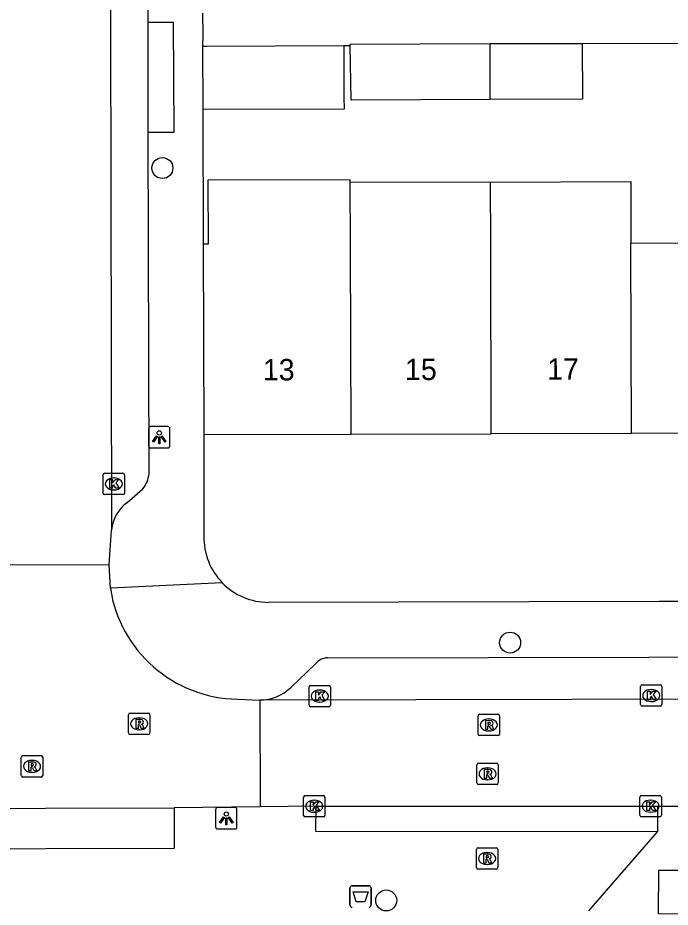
# Model space of a CAD drawing. Extents: x 160732 to 162105, y 387428 to 388479.
# Drawn here: x 161366.25 to 161396.74, y 387899.7 to 387941.22 of the extents above; entities that cross this region are included whole.
import ezdxf

# ---------------------------------------------------------------- set-up
doc = ezdxf.new("R2010")
doc.units = 0
for name, color, linetype in [('IMGEO_Afvalbak', 7, 'Continuous'), ('IMGEO_Boom', 7, 'Continuous'), ('IMGEO_Kolk', 7, 'Continuous'), ('IMGEO_Lichtpunt', 7, 'Continuous'), ('IMGEO_Pand', 7, 'Continuous'), ('IMGEO_Pand_nummerreeks', 7, 'Continuous'), ('IMGEO_Rijbaan_lokaal_open', 7, 'Continuous'), ('IMGEO_Rioolput', 7, 'Continuous'), ('IMGEO_Voetpad_open', 7, 'Continuous')]:
    doc.layers.add(name, color=color, linetype=linetype)

msp = doc.modelspace()

# ---------------------------------------------------------------- linework, layer by layer
at = {"layer": 'IMGEO_Afvalbak'}
for p, q in [((161381.775, 387899.795), (161381.775, 387900.595)), ((161381.775, 387900.595), (161381.775, 387899.795)), ((161381.875, 387900.695), (161382.665, 387900.695)), ((161382.665, 387900.695), (161381.875, 387900.695)), ((161382.765, 387900.595), (161382.765, 387899.795)), ((161382.765, 387899.795), (161382.765, 387900.595))]:
    msp.add_line(p, q, dxfattribs=at)
msp.add_lwpolyline([(161381.918, 387900.409), (161382.622, 387900.409), (161382.473, 387899.939), (161382.067, 387899.939), (161381.918, 387900.409)], dxfattribs=at)
for centre, start, end in [((161381.875, 387900.595), 90, 180), ((161381.875, 387900.595), 90, 180), ((161382.665, 387900.595), 0, 90), ((161382.665, 387900.595), 360, 90), ((161381.875, 387899.795), 180, 270), ((161381.875, 387899.795), 180, 270), ((161382.665, 387899.795), 270, 0), ((161382.665, 387899.795), 270, 0)]:
    msp.add_arc(centre, 0.1, start, end, dxfattribs=at)
at = {"layer": 'IMGEO_Boom'}
for centre in [(161373.009, 387934.21), (161389.259, 387912.05), (161383.47, 387900.013)]:
    msp.add_circle(centre, 0.489, dxfattribs=at)
at = {"layer": 'IMGEO_Kolk'}
for p, q in [((161370.241, 387919.033), (161370.241, 387919.885)), ((161370.316, 387919.959), (161371.168, 387919.959)), ((161370.729, 387919.739), (161370.754, 387919.739)), ((161371.242, 387919.885), (161371.242, 387919.033)), ((161371.168, 387918.959), (161370.316, 387918.959)), ((161370.752, 387919.179), (161370.727, 387919.179)), ((161379.863, 387909.127), (161379.863, 387909.979)), ((161379.938, 387910.053), (161380.79, 387910.053)), ((161380.351, 387909.833), (161380.376, 387909.833)), ((161380.864, 387909.979), (161380.864, 387909.127)), ((161395.354, 387909.153), (161395.354, 387910.005)), ((161395.429, 387910.079), (161396.281, 387910.079)), ((161395.842, 387909.859), (161395.867, 387909.859)), ((161396.355, 387910.005), (161396.355, 387909.153)), ((161395.865, 387909.299), (161395.84, 387909.299)), ((161380.79, 387909.053), (161379.938, 387909.053)), ((161380.374, 387909.273), (161380.349, 387909.273)), ((161396.281, 387909.079), (161395.429, 387909.079)), ((161379.605, 387903.983), (161379.605, 387904.835)), ((161379.68, 387904.909), (161380.532, 387904.909)), ((161380.606, 387904.835), (161380.606, 387903.983)), ((161395.325, 387903.986), (161395.325, 387904.838)), ((161395.4, 387904.912), (161396.252, 387904.912)), ((161396.326, 387904.838), (161396.326, 387903.986)), ((161380.093, 387904.689), (161380.118, 387904.689)), ((161395.813, 387904.692), (161395.838, 387904.692)), ((161380.532, 387903.909), (161379.68, 387903.909)), ((161380.116, 387904.129), (161380.091, 387904.129)), ((161396.252, 387903.912), (161395.4, 387903.912)), ((161395.836, 387904.132), (161395.811, 387904.132))]:
    msp.add_line(p, q, dxfattribs=at)
for points in [[(161370.241, 387919.033), (161370.241, 387919.885)], [(161370.316, 387919.959), (161371.168, 387919.959)], [(161371.242, 387919.885), (161371.242, 387919.033)], [(161370.562, 387919.659), (161370.685, 387919.659), (161370.685, 387919.508), (161370.815, 387919.659), (161370.979, 387919.659), (161370.833, 387919.508), (161370.986, 387919.259), (161370.834, 387919.259), (161370.749, 387919.423), (161370.685, 387919.356), (161370.685, 387919.259), (161370.562, 387919.259), (161370.562, 387919.659)], [(161371.168, 387918.959), (161370.316, 387918.959)], [(161379.863, 387909.127), (161379.863, 387909.979)], [(161379.938, 387910.053), (161380.79, 387910.053)], [(161380.184, 387909.753), (161380.307, 387909.753), (161380.307, 387909.602), (161380.437, 387909.753), (161380.601, 387909.753), (161380.455, 387909.602), (161380.608, 387909.353), (161380.456, 387909.353), (161380.371, 387909.517), (161380.307, 387909.45), (161380.307, 387909.353), (161380.184, 387909.353), (161380.184, 387909.753)], [(161380.864, 387909.979), (161380.864, 387909.127)], [(161395.354, 387909.153), (161395.354, 387910.005)], [(161395.429, 387910.079), (161396.281, 387910.079)], [(161395.675, 387909.779), (161395.798, 387909.779), (161395.798, 387909.628), (161395.928, 387909.779), (161396.092, 387909.779), (161395.946, 387909.628), (161396.099, 387909.379), (161395.947, 387909.379), (161395.862, 387909.543), (161395.798, 387909.476), (161395.798, 387909.379), (161395.675, 387909.379), (161395.675, 387909.779)], [(161396.355, 387910.005), (161396.355, 387909.153)], [(161380.79, 387909.053), (161379.938, 387909.053)], [(161396.281, 387909.079), (161395.429, 387909.079)], [(161379.605, 387903.983), (161379.605, 387904.835)], [(161379.68, 387904.909), (161380.532, 387904.909)], [(161380.606, 387904.835), (161380.606, 387903.983)], [(161395.325, 387903.986), (161395.325, 387904.838)], [(161395.4, 387904.912), (161396.252, 387904.912)], [(161396.326, 387904.838), (161396.326, 387903.986)], [(161379.926, 387904.609), (161380.049, 387904.609), (161380.049, 387904.458), (161380.179, 387904.609), (161380.343, 387904.609), (161380.197, 387904.458), (161380.35, 387904.209), (161380.198, 387904.209), (161380.113, 387904.373), (161380.049, 387904.306), (161380.049, 387904.209), (161379.926, 387904.209), (161379.926, 387904.609)], [(161395.646, 387904.612), (161395.769, 387904.612), (161395.769, 387904.461), (161395.899, 387904.612), (161396.063, 387904.612), (161395.917, 387904.461), (161396.07, 387904.212), (161395.918, 387904.212), (161395.833, 387904.376), (161395.769, 387904.309), (161395.769, 387904.212), (161395.646, 387904.212), (161395.646, 387904.612)], [(161380.532, 387903.909), (161379.68, 387903.909)], [(161396.252, 387903.912), (161395.4, 387903.912)]]:
    msp.add_lwpolyline(points, dxfattribs=at)
for centre, start, end in [((161370.318, 387919.883), 91.552, 178.448), ((161370.318, 387919.883), 91.552, 178.448), ((161371.166, 387919.883), 1.552, 88.448), ((161371.166, 387919.883), 1.552, 88.448), ((161370.318, 387919.035), 181.552, 268.448), ((161370.318, 387919.035), 181.552, 268.448), ((161371.166, 387919.035), 271.552, 358.448), ((161371.166, 387919.035), 271.552, 358.448), ((161379.94, 387909.977), 91.552, 178.448), ((161379.94, 387909.977), 91.552, 178.448), ((161380.788, 387909.977), 1.552, 88.448), ((161380.788, 387909.977), 1.552, 88.448), ((161395.431, 387910.003), 91.552, 178.448), ((161395.431, 387910.003), 91.552, 178.448), ((161396.279, 387910.003), 1.552, 88.448), ((161396.279, 387910.003), 1.552, 88.448), ((161379.94, 387909.129), 181.552, 268.448), ((161379.94, 387909.129), 181.552, 268.448), ((161380.788, 387909.129), 271.552, 358.448), ((161380.788, 387909.129), 271.552, 358.448), ((161395.431, 387909.155), 181.552, 268.448), ((161395.431, 387909.155), 181.552, 268.448), ((161396.279, 387909.155), 271.552, 358.448), ((161396.279, 387909.155), 271.552, 358.448), ((161379.682, 387904.833), 91.552, 178.448), ((161379.682, 387904.833), 91.552, 178.448), ((161380.53, 387904.833), 1.552, 88.448), ((161380.53, 387904.833), 1.552, 88.448), ((161395.402, 387904.836), 91.552, 178.448), ((161395.402, 387904.836), 91.552, 178.448), ((161396.25, 387904.836), 1.552, 88.448), ((161396.25, 387904.836), 1.552, 88.448), ((161379.682, 387903.985), 181.552, 268.448), ((161379.682, 387903.985), 181.552, 268.448), ((161380.53, 387903.985), 271.552, 358.448), ((161380.53, 387903.985), 271.552, 358.448), ((161395.402, 387903.988), 181.552, 268.448), ((161395.402, 387903.988), 181.552, 268.448), ((161396.25, 387903.988), 271.552, 358.448), ((161396.25, 387903.988), 271.552, 358.448)]:
    msp.add_arc(centre, 0.0765, start, end, dxfattribs=at)
for centre, major_axis, ratio, start_param, end_param in [((161370.728, 387919.459), (-0.387, 0.002), 0.722429, 4.712389, 7.853982), ((161370.753, 387919.459), (-0.39, 0.002), 0.717154, 1.570796, 4.712389), ((161380.35, 387909.553), (-0.387, 0.002), 0.722429, 4.712389, 7.853982), ((161380.375, 387909.553), (-0.39, 0.002), 0.717154, 1.570796, 4.712389), ((161395.841, 387909.579), (-0.387, 0.002), 0.722429, 4.712389, 7.853982), ((161395.866, 387909.579), (-0.39, 0.002), 0.717154, 1.570796, 4.712389), ((161380.092, 387904.409), (-0.387, 0.002), 0.722429, 4.712389, 7.853982), ((161380.117, 387904.409), (-0.39, 0.002), 0.717154, 1.570796, 4.712389), ((161395.812, 387904.412), (-0.387, 0.002), 0.722429, 4.712389, 7.853982), ((161395.837, 387904.412), (-0.39, 0.002), 0.717154, 1.570796, 4.712389)]:
    msp.add_ellipse(centre, major_axis=major_axis, ratio=ratio, start_param=start_param, end_param=end_param, dxfattribs=at)
at = {"layer": 'IMGEO_Lichtpunt'}
for p, q in [((161372.365, 387922.043), (161372.365, 387921.236)), ((161372.365, 387922.043), (161372.365, 387921.236)), ((161373.267, 387922.138), (161372.459, 387922.138)), ((161373.267, 387922.138), (161372.459, 387922.138)), ((161373.361, 387921.236), (161373.361, 387922.043)), ((161373.361, 387921.236), (161373.361, 387922.043)), ((161372.459, 387921.142), (161373.267, 387921.142)), ((161372.459, 387921.142), (161373.267, 387921.142)), ((161376.401, 387904.344), (161375.593, 387904.344)), ((161376.401, 387904.344), (161375.593, 387904.344)), ((161375.499, 387904.249), (161375.499, 387903.442)), ((161375.499, 387904.249), (161375.499, 387903.442)), ((161376.495, 387903.442), (161376.495, 387904.249)), ((161376.495, 387903.442), (161376.495, 387904.249)), ((161375.593, 387903.348), (161376.401, 387903.348)), ((161375.593, 387903.348), (161376.401, 387903.348))]:
    msp.add_line(p, q, dxfattribs=at)
for points in [[(161372.739, 387921.707), (161372.778, 387921.679), (161372.59, 387921.417), (161372.552, 387921.444), (161372.739, 387921.707)], [(161372.841, 387921.659), (161372.888, 387921.659), (161372.888, 387921.337), (161372.841, 387921.337), (161372.841, 387921.659)], [(161372.951, 387921.679), (161372.989, 387921.706), (161373.176, 387921.444), (161373.137, 387921.416), (161372.951, 387921.679)], [(161375.873, 387903.913), (161375.912, 387903.885), (161375.724, 387903.623), (161375.686, 387903.65), (161375.873, 387903.913)], [(161376.085, 387903.885), (161376.123, 387903.912), (161376.31, 387903.65), (161376.271, 387903.622), (161376.085, 387903.885)], [(161375.975, 387903.865), (161376.022, 387903.865), (161376.022, 387903.543), (161375.975, 387903.543), (161375.975, 387903.865)]]:
    msp.add_lwpolyline(points, dxfattribs=at)
for centre in [(161372.864, 387921.841), (161375.998, 387904.047)]:
    msp.add_circle(centre, 0.0994, dxfattribs=at)
for centre, start, end in [((161372.459, 387922.043), 90, 180), ((161372.459, 387922.043), 90, 180), ((161373.267, 387922.043), 0, 90), ((161373.267, 387922.043), 0, 90), ((161372.459, 387921.236), 180, 270), ((161372.459, 387921.236), 180, 270), ((161373.267, 387921.236), 270, 0), ((161373.267, 387921.236), 270, 360), ((161375.593, 387904.249), 90, 180), ((161375.593, 387904.249), 90, 180), ((161376.401, 387904.249), 0, 90), ((161376.401, 387904.249), 0, 90), ((161375.593, 387903.442), 180, 270), ((161375.593, 387903.442), 180, 270), ((161376.401, 387903.442), 270, 0), ((161376.401, 387903.442), 270, 360)]:
    msp.add_arc(centre, 0.0946, start, end, dxfattribs=at)
at = {"layer": 'IMGEO_Pand'}
for points in [[(161388.322, 387940.018), (161392.625, 387940.032)], [(161392.625, 387940.032), (161392.634, 387937.418), (161388.33, 387937.404)], [(161374.891, 387939.898), (161375.086, 387939.899), (161381.486, 387939.925)], [(161374.891, 387939.898), (161374.902, 387936.936)], [(161381.486, 387939.925), (161381.495, 387937.516), (161381.497, 387936.963), (161374.902, 387936.936)], [(161381.784, 387939.93), (161381.783, 387939.996), (161388.322, 387940.018)], [(161388.33, 387937.404), (161381.826, 387937.382), (161381.784, 387939.93)], [(161388.33, 387937.404), (161388.322, 387940.018)], [(161381.788, 387933.54), (161381.788, 387933.666), (161375.135, 387933.648), (161375.144, 387930.649), (161374.918, 387930.648)], [(161388.343, 387933.557), (161381.788, 387933.54)], [(161381.824, 387921.781), (161381.797, 387930.535), (161381.797, 387930.666), (161381.788, 387933.54)], [(161388.343, 387933.557), (161394.897, 387933.574), (161394.905, 387930.7)], [(161388.378, 387921.798), (161388.351, 387930.555), (161388.351, 387930.683), (161388.343, 387933.557)], [(161374.918, 387930.648), (161374.941, 387921.763)], [(161394.905, 387930.7), (161401.459, 387930.717)], [(161394.932, 387921.815), (161394.905, 387930.575), (161394.905, 387930.7)], [(161374.941, 387921.763), (161381.824, 387921.781)], [(161381.824, 387921.781), (161388.378, 387921.798)], [(161394.932, 387921.815), (161388.378, 387921.798)], [(161401.486, 387921.832), (161394.932, 387921.815)], [(161398.937, 387899.141), (161398.757, 387899.142), (161398.759, 387899.362), (161396.189, 387899.383), (161396.205, 387901.431), (161398.775, 387901.422), (161398.776, 387901.642), (161398.956, 387901.641), (161398.937, 387899.141)]]:
    msp.add_lwpolyline(points, dxfattribs=at)
at = {"layer": 'IMGEO_Rijbaan_lokaal_open'}
for points in [[(161370.332, 388067.616), (161370.627, 387917.302)], [(161370.516, 387915.68), (161370.627, 387917.302)], [(161370.516, 387915.68), (161365.581, 387915.665)], [(161370.579, 387914.598), (161370.516, 387915.68)], [(161376.517, 387909.409), (161377.562, 387909.37)], [(161421.301, 387909.451), (161377.562, 387909.37)], [(161377.562, 387909.37), (161377.587, 387904.377)], [(161361.516, 387904.309), (161373.56, 387904.331)], [(161377.587, 387904.377), (161373.56, 387904.331)], [(161380.189, 387904.41), (161377.587, 387904.377)], [(161380.189, 387904.41), (161396.147, 387904.412)], [(161396.147, 387904.412), (161400.984, 387904.413)]]:
    msp.add_lwpolyline(points, dxfattribs=at)
msp.add_arc((161376.617, 387915.516), 6.108, 188.6417, 269.0602, dxfattribs=at)
at = {"layer": 'IMGEO_Rioolput'}
for p, q in [((161371.426, 387907.833), (161371.426, 387908.685)), ((161371.501, 387908.759), (161372.353, 387908.759)), ((161371.914, 387908.539), (161371.939, 387908.539)), ((161372.427, 387908.685), (161372.427, 387907.833)), ((161387.764, 387907.78), (161387.764, 387908.632)), ((161387.839, 387908.706), (161388.691, 387908.706)), ((161388.252, 387908.486), (161388.277, 387908.486)), ((161388.765, 387908.632), (161388.765, 387907.78)), ((161372.353, 387907.759), (161371.501, 387907.759)), ((161371.937, 387907.979), (161371.912, 387907.979)), ((161388.691, 387907.706), (161387.839, 387907.706)), ((161388.275, 387907.926), (161388.25, 387907.926)), ((161366.419, 387905.847), (161366.419, 387906.699)), ((161366.494, 387906.773), (161367.346, 387906.773)), ((161366.907, 387906.553), (161366.932, 387906.553)), ((161367.42, 387906.699), (161367.42, 387905.847)), ((161387.78, 387906.423), (161388.632, 387906.423)), ((161366.93, 387905.993), (161366.905, 387905.993)), ((161387.705, 387905.497), (161387.705, 387906.349)), ((161388.193, 387906.203), (161388.218, 387906.203)), ((161388.706, 387906.349), (161388.706, 387905.497)), ((161367.346, 387905.773), (161366.494, 387905.773)), ((161388.216, 387905.643), (161388.191, 387905.643)), ((161388.632, 387905.423), (161387.78, 387905.423)), ((161387.682, 387901.545), (161387.682, 387902.397)), ((161387.757, 387902.471), (161388.609, 387902.471)), ((161388.17, 387902.251), (161388.195, 387902.251)), ((161388.683, 387902.397), (161388.683, 387901.545)), ((161388.609, 387901.471), (161387.757, 387901.471)), ((161388.193, 387901.691), (161388.168, 387901.691))]:
    msp.add_line(p, q, dxfattribs=at)
for points in [[(161371.426, 387907.833), (161371.426, 387908.685)], [(161371.501, 387908.759), (161372.353, 387908.759)], [(161372.015, 387908.457), (161371.763, 387908.459), (161371.763, 387908.059)], [(161372.427, 387908.685), (161372.427, 387907.833)], [(161387.764, 387907.78), (161387.764, 387908.632)], [(161387.839, 387908.706), (161388.691, 387908.706)], [(161388.765, 387908.632), (161388.765, 387907.78)], [(161371.763, 387908.059), (161371.887, 387908.059), (161371.887, 387908.221), (161371.898, 387908.221)], [(161371.941, 387908.378), (161371.887, 387908.378), (161371.887, 387908.297)], [(161371.887, 387908.297), (161371.939, 387908.297)], [(161371.945, 387908.192), (161372.016, 387908.059), (161372.156, 387908.059), (161372.091, 387908.185)], [(161388.353, 387908.404), (161388.101, 387908.406), (161388.101, 387908.006)], [(161388.101, 387908.006), (161388.225, 387908.006), (161388.225, 387908.168), (161388.236, 387908.168)], [(161388.279, 387908.325), (161388.225, 387908.325), (161388.225, 387908.244)], [(161388.225, 387908.244), (161388.277, 387908.244)], [(161388.283, 387908.139), (161388.354, 387908.006), (161388.494, 387908.006), (161388.429, 387908.132)], [(161372.353, 387907.759), (161371.501, 387907.759)], [(161388.691, 387907.706), (161387.839, 387907.706)], [(161366.419, 387905.847), (161366.419, 387906.699)], [(161366.494, 387906.773), (161367.346, 387906.773)], [(161367.008, 387906.471), (161366.756, 387906.473), (161366.756, 387906.073)], [(161366.934, 387906.392), (161366.88, 387906.392), (161366.88, 387906.311)], [(161367.42, 387906.699), (161367.42, 387905.847)], [(161387.78, 387906.423), (161388.632, 387906.423)], [(161366.756, 387906.073), (161366.88, 387906.073), (161366.88, 387906.235), (161366.891, 387906.235)], [(161366.88, 387906.311), (161366.932, 387906.311)], [(161366.938, 387906.206), (161367.009, 387906.073), (161367.149, 387906.073), (161367.084, 387906.199)], [(161387.705, 387905.497), (161387.705, 387906.349)], [(161388.294, 387906.121), (161388.042, 387906.123), (161388.042, 387905.723)], [(161388.22, 387906.042), (161388.166, 387906.042), (161388.166, 387905.961)], [(161388.706, 387906.349), (161388.706, 387905.497)], [(161367.346, 387905.773), (161366.494, 387905.773)], [(161388.042, 387905.723), (161388.166, 387905.723), (161388.166, 387905.885), (161388.177, 387905.885)], [(161388.166, 387905.961), (161388.218, 387905.961)], [(161388.224, 387905.856), (161388.295, 387905.723), (161388.435, 387905.723), (161388.37, 387905.849)], [(161388.632, 387905.423), (161387.78, 387905.423)], [(161387.682, 387901.545), (161387.682, 387902.397)], [(161387.757, 387902.471), (161388.609, 387902.471)], [(161388.683, 387902.397), (161388.683, 387901.545)], [(161388.271, 387902.169), (161388.019, 387902.171), (161388.019, 387901.771)], [(161388.019, 387901.771), (161388.143, 387901.771), (161388.143, 387901.933), (161388.154, 387901.933)], [(161388.197, 387902.09), (161388.143, 387902.09), (161388.143, 387902.009)], [(161388.143, 387902.009), (161388.195, 387902.009)], [(161388.201, 387901.904), (161388.272, 387901.771), (161388.412, 387901.771), (161388.347, 387901.897)], [(161388.609, 387901.471), (161387.757, 387901.471)]]:
    msp.add_lwpolyline(points, dxfattribs=at)
for centre, radius, start, end in [((161371.503, 387908.683), 0.0765, 91.552, 178.448), ((161371.503, 387908.683), 0.0765, 91.552, 178.448), ((161372.014, 387908.347), 0.109, 350.3612, 89.416), ((161372.351, 387908.683), 0.0765, 1.552, 88.448), ((161372.351, 387908.683), 0.0765, 1.552, 88.448), ((161387.841, 387908.63), 0.0765, 91.552, 178.448), ((161387.841, 387908.63), 0.0765, 91.552, 178.448), ((161388.689, 387908.63), 0.0765, 1.552, 88.448), ((161388.689, 387908.63), 0.0765, 1.552, 88.448), ((161371.897, 387908.168), 0.0533, 26.0293, 88.6989), ((161371.923, 387908.486), 0.19, 274.7715, 282.9687), ((161371.947, 387908.282), 0.0964, 77.0061, 93.1865), ((161371.961, 387908.339), 0.0378, 276.6634, 79.6772), ((161372.012, 387908.347), 0.112, 277.5842, 350.9817), ((161371.996, 387908.132), 0.108, 29.5134, 73.7905), ((161388.235, 387908.115), 0.0533, 26.0293, 88.6989), ((161388.261, 387908.433), 0.19, 274.7715, 282.9687), ((161388.285, 387908.229), 0.0964, 77.0061, 93.1865), ((161388.299, 387908.286), 0.0378, 276.6634, 79.6772), ((161388.352, 387908.294), 0.109, 350.3612, 89.416), ((161388.35, 387908.294), 0.112, 277.5842, 350.9817), ((161388.334, 387908.079), 0.108, 29.5134, 73.7905), ((161371.503, 387907.835), 0.0765, 181.552, 268.448), ((161371.503, 387907.835), 0.0765, 181.552, 268.448), ((161372.351, 387907.835), 0.0765, 271.552, 358.448), ((161372.351, 387907.835), 0.0765, 271.552, 358.448), ((161387.841, 387907.782), 0.0765, 181.552, 268.448), ((161387.841, 387907.782), 0.0765, 181.552, 268.448), ((161388.689, 387907.782), 0.0765, 271.552, 358.448), ((161388.689, 387907.782), 0.0765, 271.552, 358.448), ((161366.496, 387906.697), 0.0765, 91.552, 178.448), ((161366.496, 387906.697), 0.0765, 91.552, 178.448), ((161366.94, 387906.296), 0.0964, 77.0061, 93.1865), ((161366.954, 387906.353), 0.0378, 276.6634, 79.6772), ((161367.007, 387906.361), 0.109, 350.3612, 89.416), ((161367.344, 387906.697), 0.0765, 1.552, 88.448), ((161367.344, 387906.697), 0.0765, 1.552, 88.448), ((161387.782, 387906.347), 0.0765, 91.552, 178.448), ((161387.782, 387906.347), 0.0765, 91.552, 178.448), ((161388.63, 387906.347), 0.0765, 1.552, 88.448), ((161388.63, 387906.347), 0.0765, 1.552, 88.448), ((161366.89, 387906.182), 0.0533, 26.0293, 88.6989), ((161366.916, 387906.5), 0.19, 274.7715, 282.9687), ((161367.005, 387906.361), 0.112, 277.5842, 350.9817), ((161366.989, 387906.146), 0.108, 29.5134, 73.7905), ((161388.202, 387906.15), 0.19, 274.7715, 282.9687), ((161388.226, 387905.946), 0.0964, 77.0061, 93.1865), ((161388.24, 387906.003), 0.0378, 276.6634, 79.6772), ((161388.293, 387906.011), 0.109, 350.3612, 89.416), ((161388.291, 387906.011), 0.112, 277.5842, 350.9817), ((161366.496, 387905.849), 0.0765, 181.552, 268.448), ((161366.496, 387905.849), 0.0765, 181.552, 268.448), ((161367.344, 387905.849), 0.0765, 271.552, 358.448), ((161367.344, 387905.849), 0.0765, 271.552, 358.448), ((161388.176, 387905.832), 0.0533, 26.0293, 88.6989), ((161388.275, 387905.796), 0.108, 29.5134, 73.7905), ((161387.782, 387905.499), 0.0765, 181.552, 268.448), ((161387.782, 387905.499), 0.0765, 181.552, 268.448), ((161388.63, 387905.499), 0.0765, 271.552, 358.448), ((161388.63, 387905.499), 0.0765, 271.552, 358.448), ((161387.759, 387902.395), 0.0765, 91.552, 178.448), ((161387.759, 387902.395), 0.0765, 91.552, 178.448), ((161388.607, 387902.395), 0.0765, 1.552, 88.448), ((161388.607, 387902.395), 0.0765, 1.552, 88.448), ((161388.153, 387901.88), 0.0533, 26.0293, 88.6989), ((161388.179, 387902.198), 0.19, 274.7715, 282.9687), ((161388.203, 387901.994), 0.0964, 77.0061, 93.1865), ((161388.217, 387902.051), 0.0378, 276.6634, 79.6772), ((161388.27, 387902.059), 0.109, 350.3612, 89.416), ((161388.268, 387902.059), 0.112, 277.5842, 350.9817), ((161388.252, 387901.844), 0.108, 29.5134, 73.7905), ((161387.759, 387901.547), 0.0765, 181.552, 268.448), ((161387.759, 387901.547), 0.0765, 181.552, 268.448), ((161388.607, 387901.547), 0.0765, 271.552, 358.448), ((161388.607, 387901.547), 0.0765, 271.552, 358.448)]:
    msp.add_arc(centre, radius, start, end, dxfattribs=at)
for centre, major_axis, ratio, start_param, end_param in [((161371.913, 387908.259), (-0.387, 0.002), 0.722429, 4.712389, 7.853982), ((161371.938, 387908.259), (-0.39, 0.002), 0.717154, 1.570796, 4.712389), ((161388.251, 387908.206), (-0.387, 0.002), 0.722429, 4.712389, 7.853982), ((161388.276, 387908.206), (-0.39, 0.002), 0.717154, 1.570796, 4.712389), ((161366.906, 387906.273), (-0.387, 0.002), 0.722429, 4.712389, 7.853982), ((161366.931, 387906.273), (-0.39, 0.002), 0.717154, 1.570796, 4.712389), ((161388.192, 387905.923), (-0.387, 0.002), 0.722429, 4.712389, 7.853982), ((161388.217, 387905.923), (-0.39, 0.002), 0.717154, 1.570796, 4.712389), ((161388.169, 387901.971), (-0.387, 0.002), 0.722429, 4.712389, 7.853982), ((161388.194, 387901.971), (-0.39, 0.002), 0.717154, 1.570796, 4.712389)]:
    msp.add_ellipse(centre, major_axis=major_axis, ratio=ratio, start_param=start_param, end_param=end_param, dxfattribs=at)
at = {"layer": 'IMGEO_Voetpad_open'}
for points in [[(161372.345, 387941.01), (161372.14, 388044.7)], [(161374.892, 387941.445), (161374.893, 387940.421), (161374.891, 387939.898)], [(161372.351, 387935.88), (161373.558, 387935.883), (161373.525, 387941.004), (161372.345, 387941.01)], [(161372.351, 387935.88), (161372.345, 387941.01)], [(161392.625, 387940.032), (161397.125, 387940.047)], [(161381.486, 387939.925), (161381.784, 387939.93)], [(161374.902, 387936.936), (161374.918, 387930.648)], [(161372.386, 387919.942), (161372.351, 387935.88)], [(161374.941, 387921.763), (161374.953, 387917.031)], [(161371.346, 387918.577), (161372.096, 387919.223)], [(161375.807, 387914.846), (161370.579, 387914.598)], [(161420.33, 387913.965), (161396.227, 387913.963), (161377.968, 387913.931)], [(161380.725, 387911.343), (161418.281, 387911.42)], [(161379.016, 387909.956), (161380.151, 387911.051)], [(161373.56, 387904.331), (161373.563, 387902.438), (161361.532, 387902.413), (161361.516, 387904.309)], [(161396.139, 387903.21), (161380.187, 387903.235), (161380.189, 387904.41)], [(161396.147, 387904.412), (161396.139, 387903.21)], [(161392.941, 387899.533), (161396.139, 387903.21)]]:
    msp.add_lwpolyline(points, dxfattribs=at)
for centre, radius, start, end in [((161371.02, 387920.075), 1.372, 321.6242, 354.4436), ((161372.441, 387917.119), 1.823, 126.9095, 174.2514), ((161377.969, 387916.951), 3.017, 178.4718, 224.224), ((161377.972, 387916.951), 3.02, 224.1876, 269.9154), ((161380.773, 387910.538), 0.806, 93.4274, 140.4985), ((161377.539, 387911.525), 2.155, 270.6181, 313.2834)]:
    msp.add_arc(centre, radius, start, end, dxfattribs=at)

# ---------------------------------------------------------------- texts
at = {"layer": 'IMGEO_Pand_nummerreeks'}
for s, p in [('13', (161377.702, 387924.29)), ('15', (161384.346, 387924.307)), ('17', (161390.989, 387924.325))]:
    msp.add_text(s, height=1, rotation=0.149, dxfattribs=at).set_placement(p)

doc.saveas('drawing.dxf')
